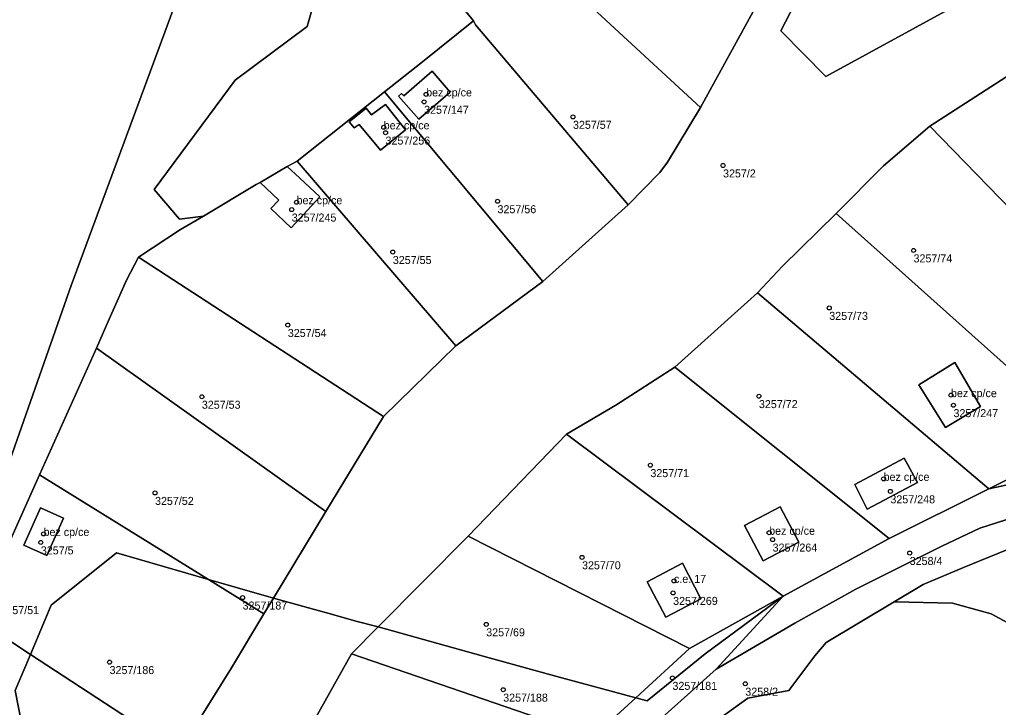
# Model space of a CAD drawing. Extents: x -878211 to -870363, y -1058464 to -1052522.
# Drawn here: x -876063.3 to -875941, y -1056644.4 to -1056558.5 of the extents above; entities that cross this region are included whole.
import ezdxf

# ---------------------------------------------------------------- set-up
doc = ezdxf.new("R2010")
doc.units = 0
for name, color, linetype in [('Vrstva 50', 7, 'Continuous'), ('Vrstva 51', 7, 'Continuous'), ('Vrstva 52', 7, 'Continuous')]:
    doc.layers.add(name, color=color, linetype=linetype)

msp = doc.modelspace()

# ---------------------------------------------------------------- linework, layer by layer
at = {"layer": 'Vrstva 50'}
for centre in [(-876012.71, -1056568.79994), (-876012.46, -1056567.86994), (-875994.11, -1056570.67994), (-876017.76, -1056571.97994), (-876017.53, -1056572.64994), (-875975.36, -1056576.74994), (-876003.54, -1056581.21994), (-876029.25, -1056582.25994), (-876028.65, -1056581.33994), (-875951.56, -1056587.35994), (-876016.62, -1056587.55994), (-875962.09, -1056594.53994), (-876029.74, -1056596.67994), (-876040.48, -1056605.63994), (-875970.88, -1056605.55994), (-875946.88, -1056605.42994), (-875946.57, -1056606.68994), (-875984.44, -1056614.17994), (-875955.3, -1056615.88994), (-876046.33, -1056617.64994), (-875954.45, -1056617.44994), (-876060.26, -1056622.76994), (-875969.6, -1056622.61994), (-876060.6, -1056623.82994), (-875969.17, -1056623.47994), (-875952.04, -1056625.14994), (-875992.98, -1056625.68994), (-875981.49, -1056628.62994), (-875981.6, -1056630.13994), (-876035.39, -1056630.71994), (-876004.95, -1056634.05994), (-876052.01, -1056638.77994), (-875981.68, -1056640.74994), (-876002.83, -1056642.21994), (-875972.58, -1056641.47994)]:
    msp.add_circle(centre, 0.25, dxfattribs=at)
at = {"layer": 'Vrstva 51'}
for points in [[(-876148.16, -1056700.5), (-876121.62, -1056691.73), (-876103.64, -1056686.72), (-876104.28, -1056684.6), (-876085.87, -1056679.29), (-876080.06, -1056675.29), (-876078.71, -1056672.13), (-876081.31, -1056671.52), (-876075.34, -1056648.03), (-876070.94, -1056638.08), (-876069.67, -1056630.78), (-876064.71, -1056614.32), (-876056.8, -1056591.72), (-876042.56, -1056553.18), (-876035.37, -1056538.13), (-876027.85, -1056524.56), (-876017.07, -1056511.44), (-876044.68, -1056501.38), (-876098.73, -1056474.1), (-876103.25, -1056477.52), (-876108.02, -1056486.39), (-876113.38, -1056501.74), (-876122.52, -1056533.99), (-876125.96, -1056540.6)], [(-875929.59, -1056547.61), (-875962.51, -1056565.65), (-875968.14, -1056559.94), (-875953.65, -1056531.96), (-875951.53, -1056527.78), (-875942.56, -1056510.03), (-875938.39, -1056502.15)], [(-876042.56, -1056553.18), (-876056.8, -1056591.72), (-876064.71, -1056614.32), (-876069.67, -1056630.78), (-876070.94, -1056638.08), (-876068.81, -1056633.28), (-876060.76, -1056615.37), (-876053.64, -1056599.58), (-876052.39, -1056596.71), (-876049.88, -1056591.06), (-876048.41, -1056588.2), (-876043.14, -1056584.76), (-876040.29, -1056583.07), (-876043.26, -1056583.45), (-876046.42, -1056579.75), (-876036.33, -1056566.09), (-876027.33, -1056559.37), (-876025.32, -1056552.32)], [(-875970.92, -1056556.29), (-875978.16, -1056569.49), (-875982.3, -1056576.34), (-875983.24, -1056577.61), (-875987.21, -1056581.66), (-875997.87, -1056591.22), (-876008.73, -1056599.26), (-876017.77, -1056608.11), (-876024.97, -1056619.97), (-876031.52, -1056630.78), (-876023.99, -1056632.88), (-876021.23, -1056633.64), (-876018.46, -1056634.36), (-876007.19, -1056623.03), (-875994.9, -1056610.31), (-875988.74, -1056606.68), (-875981.38, -1056601.92), (-875971.05, -1056592.66), (-875967.95, -1056589.32), (-875961.23, -1056582.75), (-875955.33, -1056576.78), (-875949.52, -1056571.85), (-875937.43, -1056564.05)], [(-875935.73, -1056619.65), (-875943.26, -1056622.04), (-875948.03, -1056624.28), (-875958.78, -1056629.66), (-875966.41, -1056633.91), (-875976.21, -1056639.64), (-875988.19, -1056650.37)], [(-875981.23, -1056649.71), (-875972.28, -1056643.28), (-875967.15, -1056642.32), (-875963.88, -1056637.97), (-875962.48, -1056636.34), (-875953.97, -1056631.25), (-875950.35, -1056629.09), (-875945.33, -1056626.95), (-875933.59, -1056622.15)], [(-875933.59, -1056622.15), (-875945.33, -1056626.95), (-875950.35, -1056629.09), (-875953.97, -1056631.25), (-875946.69, -1056631.41), (-875941.86, -1056632.75), (-875938.32, -1056634.64)], [(-876027.79, -1056648.44), (-876021.8, -1056637.72), (-876018.46, -1056634.36), (-876021.23, -1056633.64), (-876023.99, -1056632.88), (-876031.52, -1056630.78), (-876032.72, -1056632.76), (-876036.77, -1056639.49), (-876041.11, -1056646.44)], [(-875988.19, -1056650.37), (-875976.21, -1056639.64), (-875967.84, -1056630.53), (-875977.58, -1056637.75), (-875984.86, -1056643.61), (-875986.26, -1056643.23), (-875991.6, -1056648.12)]]:
    msp.add_lwpolyline(points, dxfattribs=at)
for points in [[(-876033.7, -1056579.14), (-876033.2, -1056578.86), (-876029.84, -1056576.87), (-876028.59, -1056576.22), (-876017.66, -1056567.53), (-876012.91, -1056563.82), (-876006.55, -1056558.69), (-876008.68, -1056556.1), (-876001.27, -1056548.21), (-876001.17, -1056544.81), (-875996.5, -1056537.93), (-875993.65, -1056529.19), (-876008.08, -1056523.8), (-876009.22, -1056526.08), (-876016.63, -1056529.3), (-876027.47, -1056543.35), (-876025.32, -1056552.32), (-876027.33, -1056559.37), (-876036.33, -1056566.09), (-876046.42, -1056579.75), (-876043.26, -1056583.45), (-876040.29, -1056583.07)], [(-875926.65, -1056546.29), (-875951.53, -1056527.78), (-875953.65, -1056531.96), (-875968.14, -1056559.94), (-875962.51, -1056565.65), (-875929.59, -1056547.61)], [(-876001.17, -1056544.81), (-876001.27, -1056548.21), (-875978.16, -1056569.49), (-875970.92, -1056556.29), (-875996.5, -1056537.93)], [(-876001.27, -1056548.21), (-876008.68, -1056556.1), (-876006.55, -1056558.69), (-876006.28, -1056559.16), (-875987.21, -1056581.66), (-875983.24, -1056577.61), (-875982.3, -1056576.34), (-875978.16, -1056569.49)], [(-875987.21, -1056581.66), (-876006.28, -1056559.16), (-876006.55, -1056558.69), (-876012.91, -1056563.82), (-876017.66, -1056567.53), (-875997.87, -1056591.22)], [(-876013.38, -1056570.98), (-876015.9, -1056568.09), (-876015.52, -1056567.76), (-876015.26, -1056568.06), (-876011.69, -1056564.96), (-876009.47, -1056567.58)], [(-876013.38, -1056570.98), (-876009.47, -1056567.58), (-876011.69, -1056564.96), (-876015.26, -1056568.06), (-876015.52, -1056567.76), (-876015.9, -1056568.09)], [(-875904.3, -1056603.6), (-875937.43, -1056564.05), (-875949.52, -1056571.85), (-875915.94, -1056606.34)], [(-876028.59, -1056576.22), (-876008.73, -1056599.26), (-875997.87, -1056591.22), (-876017.66, -1056567.53)], [(-876019.93, -1056569.59), (-876019.27, -1056570.43), (-876017.54, -1056569.11), (-876015.03, -1056572.28), (-876018.17, -1056574.83), (-876020.84, -1056571.63), (-876021.45, -1056572.06), (-876022.07, -1056571.29)], [(-876019.93, -1056569.59), (-876022.07, -1056571.29), (-876021.45, -1056572.06), (-876020.84, -1056571.63), (-876018.17, -1056574.83), (-876015.03, -1056572.28), (-876017.54, -1056569.11), (-876019.27, -1056570.43)], [(-875949.52, -1056571.85), (-875955.33, -1056576.78), (-875961.23, -1056582.75), (-875929.71, -1056610.93), (-875924.9, -1056608.92), (-875915.94, -1056606.34)], [(-876029.84, -1056576.87), (-876028.29, -1056578.3), (-876025.75, -1056580.65), (-876029.33, -1056584.52), (-876031.87, -1056582.14), (-876030.85, -1056581.06), (-876033.2, -1056578.86), (-876033.7, -1056579.14), (-876040.29, -1056583.07), (-876043.14, -1056584.76), (-876048.41, -1056588.2), (-876017.77, -1056608.11), (-876008.73, -1056599.26), (-876028.59, -1056576.22)], [(-876029.84, -1056576.87), (-876033.2, -1056578.86), (-876030.85, -1056581.06), (-876031.87, -1056582.14), (-876029.33, -1056584.52), (-876025.75, -1056580.65), (-876028.29, -1056578.3)], [(-875929.71, -1056610.93), (-875961.23, -1056582.75), (-875967.95, -1056589.32), (-875971.05, -1056592.66), (-875942.16, -1056617.12)], [(-875898.91, -1056608.66), (-875888.18, -1056605.44), (-875877.78, -1056602.31), (-875869.14, -1056599.76), (-875861.65, -1056591.09), (-875872.13, -1056594.15), (-875866.23, -1056586.36), (-875867.46, -1056583.72), (-875868.42, -1056584.3), (-875879.98, -1056594.19), (-875877.36, -1056597.92), (-875890.52, -1056600.59), (-875904.3, -1056603.6), (-875915.94, -1056606.34), (-875924.9, -1056608.92), (-875929.71, -1056610.93), (-875942.16, -1056617.12), (-875924.44, -1056613.32), (-875915.9, -1056612.51), (-875910.62, -1056612.25), (-875907.63, -1056611.18)], [(-876048.41, -1056588.2), (-876049.88, -1056591.06), (-876052.39, -1056596.71), (-876053.64, -1056599.58), (-876024.97, -1056619.97), (-876017.77, -1056608.11)], [(-875942.16, -1056617.12), (-875971.05, -1056592.66), (-875981.38, -1056601.92), (-875954.59, -1056623.34)], [(-876060.76, -1056615.37), (-876039.66, -1056628.45), (-876036.04, -1056629.51), (-876031.52, -1056630.78), (-876024.97, -1056619.97), (-876053.64, -1056599.58)], [(-875943.18, -1056606.83), (-875947.56, -1056609.49), (-875950.88, -1056604.15), (-875946.39, -1056601.36)], [(-875943.18, -1056606.83), (-875946.39, -1056601.36), (-875950.88, -1056604.15), (-875947.56, -1056609.49)], [(-875994.9, -1056610.31), (-875967.84, -1056630.53), (-875954.59, -1056623.34), (-875981.38, -1056601.92), (-875988.74, -1056606.68)], [(-875994.9, -1056610.31), (-876007.19, -1056623.03), (-875979.54, -1056637.08), (-875967.84, -1056630.53)], [(-875942.16, -1056617.12), (-875954.59, -1056623.34), (-875967.84, -1056630.53), (-875976.21, -1056639.64), (-875966.41, -1056633.91), (-875958.78, -1056629.66), (-875948.03, -1056624.28), (-875943.26, -1056622.04), (-875935.73, -1056619.65), (-875925.91, -1056617.78), (-875910.62, -1056612.25), (-875915.9, -1056612.51), (-875924.44, -1056613.32)], [(-875951.05, -1056616.32), (-875957.37, -1056619.69), (-875958.9, -1056616.58), (-875952.75, -1056613.31)], [(-875951.05, -1056616.32), (-875952.75, -1056613.31), (-875958.9, -1056616.58), (-875957.37, -1056619.69)], [(-876068.81, -1056633.28), (-876061.89, -1056637.81), (-876059.31, -1056631.66), (-876051.13, -1056625.11), (-876039.66, -1056628.45), (-876060.76, -1056615.37)], [(-876059.83, -1056625.47), (-876062.72, -1056624.18), (-876060.64, -1056619.51), (-876057.75, -1056620.8)], [(-876059.83, -1056625.47), (-876057.75, -1056620.8), (-876060.64, -1056619.51), (-876062.72, -1056624.18)], [(-875970.34, -1056626.14), (-875972.67, -1056621.7), (-875968.23, -1056619.37), (-875965.91, -1056623.8)], [(-875970.34, -1056626.14), (-875965.91, -1056623.8), (-875968.23, -1056619.37), (-875972.67, -1056621.7)], [(-876007.19, -1056623.03), (-876018.46, -1056634.36), (-876005.33, -1056638.04), (-875996.11, -1056640.58), (-875986.26, -1056643.23), (-875979.54, -1056637.08)], [(-876032.72, -1056632.76), (-876039.66, -1056628.45), (-876051.13, -1056625.11), (-876059.31, -1056631.66), (-876061.89, -1056637.81), (-876043.28, -1056649.98), (-876041.11, -1056646.44), (-876036.77, -1056639.49)], [(-875980.42, -1056626.43), (-875978.12, -1056630.85), (-875982.53, -1056633.16), (-875984.84, -1056628.74)], [(-875980.42, -1056626.43), (-875984.84, -1056628.74), (-875982.53, -1056633.16), (-875978.12, -1056630.85)], [(-876031.52, -1056630.78), (-876036.04, -1056629.51), (-876039.66, -1056628.45), (-876032.72, -1056632.76)], [(-875979.54, -1056637.08), (-875986.26, -1056643.23), (-875984.86, -1056643.61), (-875977.58, -1056637.75), (-875967.84, -1056630.53)], [(-875936.43, -1056636.51), (-875938.32, -1056634.64), (-875941.86, -1056632.75), (-875946.69, -1056631.41), (-875953.97, -1056631.25), (-875962.48, -1056636.34), (-875963.88, -1056637.97), (-875967.15, -1056642.32), (-875972.28, -1056643.28), (-875981.23, -1056649.71), (-875968.32, -1056650.96), (-875958.18, -1056653.12), (-875952.73, -1056653.82), (-875948.43, -1056657.71), (-875947.92, -1056664.78), (-875935.92, -1056641.4), (-875935.69, -1056638.48)], [(-876075.34, -1056648.03), (-876060.98, -1056657.73), (-876061.1, -1056656.09), (-876063.79, -1056642.33), (-876061.89, -1056637.81), (-876068.81, -1056633.28), (-876070.94, -1056638.08)], [(-875991.6, -1056648.12), (-875986.26, -1056643.23), (-875996.11, -1056640.58), (-876005.33, -1056638.04), (-876018.46, -1056634.36), (-876021.8, -1056637.72)], [(-876043.28, -1056649.98), (-876061.89, -1056637.81), (-876063.79, -1056642.33), (-876061.1, -1056656.09), (-876060.98, -1056657.73), (-876051.83, -1056663.92)], [(-875999.3, -1056658.08), (-875991.6, -1056648.12), (-876021.8, -1056637.72), (-876027.79, -1056648.44)]]:
    msp.add_lwpolyline(points, close=True, dxfattribs=at)
at = {"layer": 'Vrstva 52'}
for points in [[(-876015.52, -1056567.76), (-876015.9, -1056568.09), (-876013.38, -1056570.98), (-876009.47, -1056567.58), (-876011.69, -1056564.96), (-876015.26, -1056568.06)], [(-876022.07, -1056571.29), (-876021.45, -1056572.06), (-876020.84, -1056571.63), (-876018.17, -1056574.83), (-876015.03, -1056572.28), (-876017.54, -1056569.11), (-876019.27, -1056570.43), (-876019.93, -1056569.59)], [(-876033.2, -1056578.86), (-876030.85, -1056581.06), (-876031.87, -1056582.14), (-876029.33, -1056584.52), (-876025.75, -1056580.65), (-876028.29, -1056578.3), (-876029.84, -1056576.87)], [(-875946.39, -1056601.36), (-875950.88, -1056604.15), (-875947.56, -1056609.49), (-875943.18, -1056606.83)], [(-875952.75, -1056613.31), (-875958.9, -1056616.58), (-875957.37, -1056619.69), (-875951.05, -1056616.32)], [(-876060.64, -1056619.51), (-876062.72, -1056624.18), (-876059.83, -1056625.47), (-876057.75, -1056620.8)], [(-875970.34, -1056626.14), (-875965.91, -1056623.8), (-875968.23, -1056619.37), (-875972.67, -1056621.7)], [(-875980.42, -1056626.43), (-875984.84, -1056628.74), (-875982.53, -1056633.16), (-875978.12, -1056630.85)]]:
    msp.add_lwpolyline(points, close=True, dxfattribs=at)

# ---------------------------------------------------------------- texts
at = {"layer": 'Vrstva 50'}
for s, p in [('bez cp/ce', (-876012.46, -1056568.12)), ('3257/147', (-876012.71, -1056570.289)), ('bez cp/ce', (-876017.76, -1056572.23)), ('3257/57', (-875994.11, -1056572.169)), ('3257/256', (-876017.53, -1056574.139)), ('3257/2', (-875975.36, -1056578.239)), ('bez cp/ce', (-876028.65, -1056581.59)), ('3257/56', (-876003.54, -1056582.709)), ('3257/245', (-876029.25, -1056583.749)), ('3257/55', (-876016.62, -1056589.049)), ('3257/74', (-875951.56, -1056588.849)), ('3257/73', (-875962.09, -1056596.029)), ('3257/54', (-876029.74, -1056598.169)), ('bez cp/ce', (-875946.88, -1056605.679)), ('3257/53', (-876040.48, -1056607.129)), ('3257/72', (-875970.88, -1056607.049)), ('3257/247', (-875946.57, -1056608.179)), ('3257/71', (-875984.44, -1056615.669)), ('bez cp/ce', (-875955.3, -1056616.139)), ('3257/52', (-876046.33, -1056619.139)), ('3257/248', (-875954.45, -1056618.939)), ('bez cp/ce', (-876060.26, -1056623.02)), ('bez cp/ce', (-875969.6, -1056622.87)), ('3257/5', (-876060.6, -1056625.319)), ('3257/264', (-875969.17, -1056624.969)), ('3257/70', (-875992.98, -1056627.179)), ('3258/4', (-875952.04, -1056626.639)), ('c.e. 17', (-875981.49, -1056628.879)), ('3257/187', (-876035.39, -1056632.209)), ('3257/269', (-875981.6, -1056631.629)), ('3257/51', (-876065.65, -1056632.779)), ('3257/69', (-876004.95, -1056635.549)), ('3257/186', (-876052.01, -1056640.269)), ('3257/181', (-875981.68, -1056642.239)), ('3258/2', (-875972.58, -1056642.969)), ('3257/188', (-876002.83, -1056643.709))]:
    msp.add_text(s, height=0.999996, dxfattribs=at).set_placement(p)

doc.saveas('drawing.dxf')
